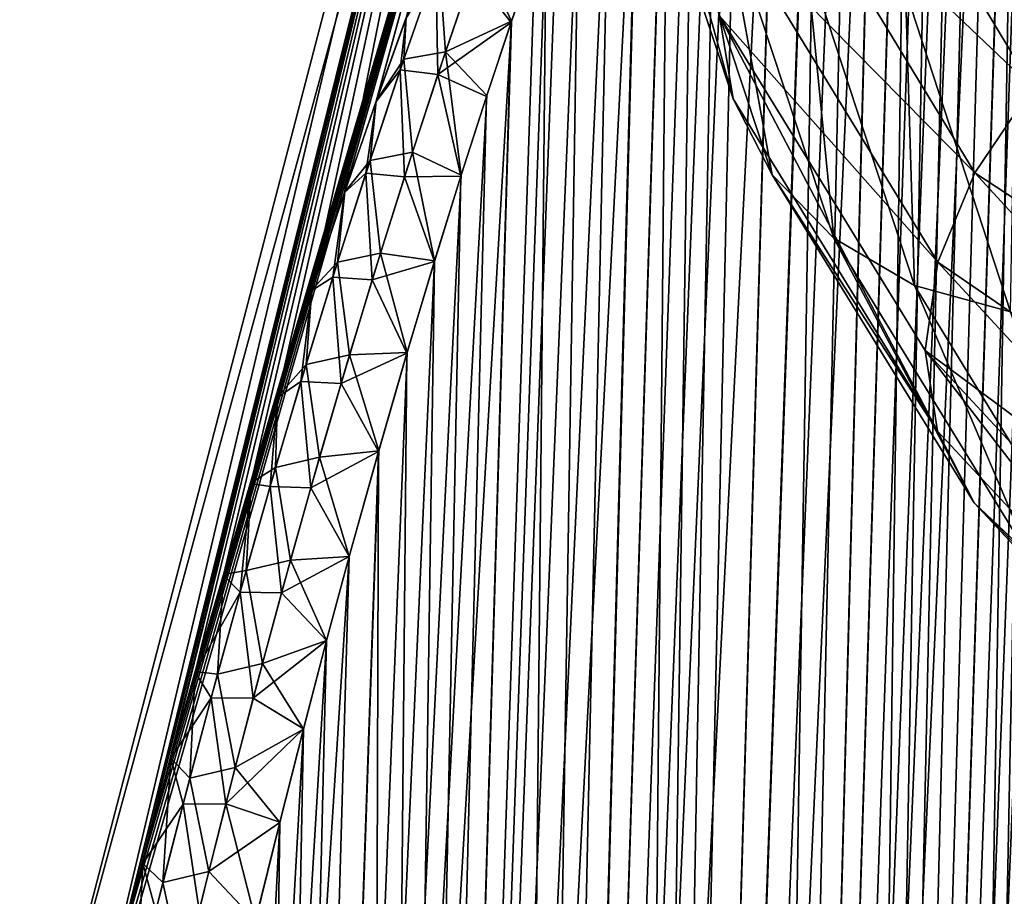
# Model space of a CAD drawing. Header units: metres. Extents: x -80 to 80, y -455 to 95.
# Tile 361 of 656: x -22.24 to -16.52, y -101.55 to -96.46. Entities that reach past the tile are written whole.
import ezdxf

# ---------------------------------------------------------------- set-up
doc = ezdxf.new("R2010")
doc.units = ezdxf.units.M
doc.layers.add('solid_501010_K', color=7, linetype='CONTINUOUS')
doc.layers.add('solid_501010_k_02', color=7, linetype='CONTINUOUS')

msp = doc.modelspace()

# ---------------------------------------------------------------- linework, layer by layer
at = {"layer": 'solid_501010_K'}
for points in [[(-21.989912, -103.149666, 268.297852), (-19.600468, -93.06414, 265), (-22.242414, -103.180008, 265)], [(-21.526001, -101.358215, 268.646881), (-21.537447, -101.38205, 268.613434), (-21.686722, -101.9468, 268.506348)], [(-21.682844, -101.970024, 268.558472), (-21.526001, -101.358215, 268.646881), (-21.686722, -101.9468, 268.506348)], [(-21.526123, -101.358696, 261.35318), (-21.561697, -102.075424, 260.992218), (-21.682962, -101.970505, 261.441559)], [(-21.451599, -101.632111, 269.071716), (-21.526001, -101.358215, 268.646881), (-21.682844, -101.970024, 268.558472)]]:
    msp.add_3dface(points, dxfattribs=at)
at = {"layer": 'solid_501010_k_02'}
for points in [[(-18.114944, -126.098709, 255.84137), (-16.652344, -91.50882, 255.787674), (-16.532778, -91.483971, 255.588303)], [(-17.522821, -126.131844, 254.884003), (-18.114944, -126.098709, 255.84137), (-16.532778, -91.483971, 255.588303)], [(-17.522821, -126.131844, 254.884003), (-16.417397, -91.483871, 255.388474), (-16.304596, -91.508736, 255.185394)], [(-17.522821, -126.131844, 254.884003), (-16.532778, -91.483971, 255.588303), (-16.417397, -91.483871, 255.388474)], [(-17.522646, -126.131844, 275.116302), (-16.418255, -91.483864, 274.610016), (-16.533785, -91.484032, 274.409973)], [(-17.522646, -126.131844, 275.116302), (-16.989529, -126.09877, 276.107788), (-16.418255, -91.483864, 274.610016)], [(-17.522646, -126.131844, 275.116302), (-16.533785, -91.484032, 274.409973), (-16.653395, -91.509125, 274.210602)], [(-16.989529, -126.09877, 276.107788), (-16.305321, -91.508415, 274.813263), (-16.418255, -91.483864, 274.610016)], [(-18.114944, -126.098709, 255.84137), (-16.777805, -91.559898, 255.989105), (-16.652344, -91.50882, 255.787674)], [(-17.522821, -126.131844, 254.884003), (-16.304596, -91.508736, 255.185394), (-16.192816, -91.559792, 254.975906)], [(-17.522646, -126.131844, 275.116302), (-16.653395, -91.509125, 274.210602), (-16.779097, -91.560661, 274.008881)], [(-16.989529, -126.09877, 276.107788), (-16.193535, -91.559418, 275.022705), (-16.305321, -91.508415, 274.813263)], [(-18.114944, -126.098709, 255.84137), (-16.911217, -91.640228, 256.195251), (-16.777805, -91.559898, 255.989105)], [(-17.522821, -126.131844, 254.884003), (-16.192816, -91.559792, 254.975906), (-16.081032, -91.639931, 254.757416)], [(-17.522646, -126.131844, 275.116302), (-16.779097, -91.560661, 274.008881), (-16.912767, -91.641251, 273.802399)], [(-16.989529, -126.09877, 276.107788), (-16.081514, -91.639572, 275.241638), (-16.193535, -91.559418, 275.022705)], [(-18.114944, -126.098709, 255.84137), (-17.055006, -91.754364, 256.408905), (-16.911217, -91.640228, 256.195251)], [(-17.522821, -126.131844, 254.884003), (-16.081032, -91.639931, 254.757416), (-15.967918, -91.754051, 254.526123)], [(-17.522646, -126.131844, 275.116302), (-16.912767, -91.641251, 273.802399), (-17.056606, -91.755791, 273.588776)], [(-16.989529, -126.09877, 276.107788), (-15.968407, -91.753403, 275.472839), (-16.081514, -91.639572, 275.241638)], [(-18.114944, -126.098709, 255.84137), (-17.211536, -91.908745, 256.632202), (-17.055006, -91.754364, 256.408905)], [(-18.114723, -126.098732, 274.158966), (-17.056606, -91.755791, 273.588776), (-17.21352, -91.910942, 273.365021)], [(-18.114723, -126.098732, 274.158966), (-17.522646, -126.131844, 275.116302), (-17.056606, -91.755791, 273.588776)], [(-16.98963, -126.098785, 253.89241), (-17.522821, -126.131844, 254.884003), (-15.967918, -91.754051, 254.526123)], [(-16.98963, -126.098785, 253.89241), (-15.967918, -91.754051, 254.526123), (-15.852737, -91.908371, 254.278824)], [(-16.989529, -126.09877, 276.107788), (-15.853196, -91.9077, 275.720184), (-15.968407, -91.753403, 275.472839)], [(-18.765465, -125.999062, 256.763214), (-17.384043, -92.112549, 256.868011), (-17.211536, -91.908745, 256.632202)], [(-18.114944, -126.098709, 255.84137), (-18.765465, -125.999062, 256.763214), (-17.211536, -91.908745, 256.632202)], [(-18.114723, -126.098732, 274.158966), (-17.21352, -91.910942, 273.365021), (-17.386248, -92.115295, 273.129028)], [(-16.98963, -126.098785, 253.89241), (-15.852737, -91.908371, 254.278824), (-15.734756, -92.112068, 254.011505)], [(-16.989529, -126.09877, 276.107788), (-16.516302, -125.999146, 277.132294), (-15.853196, -91.9077, 275.720184)], [(-18.765465, -125.999062, 256.763214), (-17.575907, -92.377518, 257.118652), (-17.384043, -92.112549, 256.868011)], [(-18.114723, -126.098732, 274.158966), (-17.386248, -92.115295, 273.129028), (-17.578747, -92.381767, 272.877716)], [(-16.98963, -126.098785, 253.89241), (-15.734756, -92.112068, 254.011505), (-15.613559, -92.377159, 253.719894)], [(-18.765465, -125.999062, 256.763214), (-17.791643, -92.719902, 257.387115), (-17.575907, -92.377518, 257.118652)], [(-18.765268, -125.9991, 273.237061), (-17.578747, -92.381767, 272.877716), (-17.794945, -92.725418, 272.608856)], [(-18.765268, -125.9991, 273.237061), (-18.114723, -126.098732, 274.158966), (-17.578747, -92.381767, 272.877716)], [(-16.516348, -125.999161, 252.867828), (-16.98963, -126.098785, 253.89241), (-15.613559, -92.377159, 253.719894)], [(-19.474197, -125.831841, 257.647888), (-18.0362, -93.161064, 257.675873), (-17.791643, -92.719902, 257.387115)], [(-18.765465, -125.999062, 256.763214), (-19.474197, -125.831841, 257.647888), (-17.791643, -92.719902, 257.387115)], [(-18.765268, -125.9991, 273.237061), (-17.794945, -92.725418, 272.608856), (-18.039953, -93.168304, 272.319824)], [(-22.242414, -103.180008, 265), (-19.600468, -93.06414, 265), (-19.47821, -93.06414, 262.814209)], [(-21.990013, -103.15007, 261.70224), (-22.242414, -103.180008, 265), (-19.47821, -93.06414, 262.814209)], [(-21.990013, -103.15007, 261.70224), (-19.47821, -93.06414, 262.814209), (-19.112961, -93.06414, 260.655701)], [(-21.837698, -102.536224, 261.598816), (-21.990013, -103.15007, 261.70224), (-19.112961, -93.06414, 260.655701)], [(-21.989912, -103.149666, 268.297852), (-19.478216, -93.06414, 267.18573), (-19.600468, -93.06414, 265)], [(-21.989912, -103.149666, 268.297852), (-21.837635, -102.535988, 268.401245), (-19.478216, -93.06414, 267.18573)], [(-21.68663, -101.946457, 261.493591), (-21.837698, -102.536224, 261.598816), (-19.112961, -93.06414, 260.655701)], [(-21.837635, -102.535988, 268.401245), (-21.686722, -101.9468, 268.506348), (-19.478216, -93.06414, 267.18573)], [(-21.686722, -101.9468, 268.506348), (-21.537447, -101.38205, 268.613434), (-19.478216, -93.06414, 267.18573)], [(-21.537121, -101.380844, 261.386322), (-21.68663, -101.946457, 261.493591), (-19.112961, -93.06414, 260.655701)], [(-21.537447, -101.38205, 268.613434), (-21.390272, -100.841591, 268.721436), (-19.478216, -93.06414, 267.18573)], [(-21.389696, -100.839508, 261.278137), (-21.537121, -101.380844, 261.386322), (-19.112961, -93.06414, 260.655701)], [(-21.390272, -100.841591, 268.721436), (-21.363749, -100.745842, 268.74115), (-19.478216, -93.06414, 267.18573)], [(-21.363899, -100.746391, 261.258972), (-21.389696, -100.839508, 261.278137), (-19.112961, -93.06414, 260.655701)], [(-21.22192, -100.242775, 261.151581), (-21.363899, -100.746391, 261.258972), (-19.112961, -93.06414, 260.655701)], [(-21.363749, -100.745842, 268.74115), (-21.222738, -100.245628, 268.847778), (-19.478216, -93.06414, 267.18573)], [(-21.222738, -100.245628, 268.847778), (-21.058901, -99.681976, 268.975006), (-19.478216, -93.06414, 267.18573)], [(-21.057837, -99.678391, 261.024139), (-21.22192, -100.242775, 261.151581), (-19.112961, -93.06414, 260.655701)], [(-21.058901, -99.681976, 268.975006), (-20.89942, -99.150375, 269.101715), (-19.478216, -93.06414, 267.18573)], [(-20.898172, -99.146294, 260.897278), (-21.057837, -99.678391, 261.024139), (-19.112961, -93.06414, 260.655701)], [(-20.89942, -99.150375, 269.101715), (-20.744667, -98.650917, 269.228394), (-19.478216, -93.06414, 267.18573)], [(-20.743286, -98.64653, 260.770447), (-20.898172, -99.146294, 260.897278), (-19.112961, -93.06414, 260.655701)], [(-20.744667, -98.650917, 269.228394), (-20.545355, -98.029671, 269.39566), (-19.478216, -93.06414, 267.18573)], [(-20.543953, -98.025383, 260.603149), (-20.743286, -98.64653, 260.770447), (-19.112961, -93.06414, 260.655701)], [(-20.545355, -98.029671, 269.39566), (-20.354702, -97.459, 269.561279), (-19.478216, -93.06414, 267.18573)], [(-20.353479, -97.455399, 260.437683), (-20.543953, -98.025383, 260.603149), (-19.112961, -93.06414, 260.655701)], [(-20.354702, -97.459, 269.561279), (-19.112986, -93.06414, 269.344208), (-19.478216, -93.06414, 267.18573)], [(-20.354702, -97.459, 269.561279), (-20.171761, -96.931808, 269.724396), (-19.112986, -93.06414, 269.344208)], [(-20.170637, -96.928642, 260.274567), (-20.353479, -97.455399, 260.437683), (-19.112961, -93.06414, 260.655701)], [(-20.171761, -96.931808, 269.724396), (-19.99678, -96.446754, 269.885345), (-19.112986, -93.06414, 269.344208)], [(-19.995691, -96.443817, 260.113617), (-20.170637, -96.928642, 260.274567), (-19.112961, -93.06414, 260.655701)], [(-19.474197, -125.831841, 257.647888), (-18.170795, -93.426193, 257.828247), (-18.0362, -93.161064, 257.675873)], [(-18.765268, -125.9991, 273.237061), (-18.039953, -93.168304, 272.319824), (-18.174631, -93.433914, 272.16748)], [(-19.474197, -125.831841, 257.647888), (-18.314362, -93.725792, 257.986023), (-18.170795, -93.426193, 257.828247)], [(-18.765268, -125.9991, 273.237061), (-18.174631, -93.433914, 272.16748), (-18.31811, -93.733864, 272.009949)], [(-19.474197, -125.831841, 257.647888), (-18.467201, -94.063499, 258.148773), (-18.314362, -93.725792, 257.986023)], [(-18.765268, -125.9991, 273.237061), (-18.31811, -93.733864, 272.009949), (-18.470819, -94.071724, 271.847443)], [(-19.474197, -125.831841, 257.647888), (-18.629686, -94.442665, 258.316254), (-18.467201, -94.063499, 258.148773)], [(-19.474062, -125.831879, 272.352264), (-18.470819, -94.071724, 271.847443), (-18.63316, -94.450928, 271.680206)], [(-19.474062, -125.831879, 272.352264), (-18.765268, -125.9991, 273.237061), (-18.470819, -94.071724, 271.847443)], [(-20.241144, -125.595284, 258.493317), (-18.802259, -94.867073, 258.48822), (-18.629686, -94.442665, 258.316254)], [(-19.474197, -125.831841, 257.647888), (-20.241144, -125.595284, 258.493317), (-18.629686, -94.442665, 258.316254)], [(-19.474062, -125.831879, 272.352264), (-18.63316, -94.450928, 271.680206), (-18.805538, -94.875412, 271.508575)], [(-20.241144, -125.595284, 258.493317), (-18.985371, -95.342346, 258.664276), (-18.802259, -94.867073, 258.48822)], [(-19.474062, -125.831879, 272.352264), (-18.805538, -94.875412, 271.508575), (-18.98843, -95.350494, 271.332855)], [(-18.766716, -94.891556, 1114.288574), (-18.097094, -96.914642, 1111.830688), (-18.529955, -95.359055, 1114.585327)], [(-18.175148, -96.433609, 1111.529175), (-18.097094, -96.914642, 1111.830688), (-18.766716, -94.891556, 1114.288574)], [(-17.506105, -94.939796, 1110.918335), (-16.356001, -96.849182, 1108.69519), (-17.865513, -95.412514, 1111.062866)], [(-15.917334, -96.406731, 1108.695801), (-16.356001, -96.849182, 1108.69519), (-17.506105, -94.939796, 1110.918335)], [(-20.241144, -125.595284, 258.493317), (-19.113506, -95.689781, 258.783722), (-18.985371, -95.342346, 258.664276)], [(-19.474062, -125.831879, 272.352264), (-18.98843, -95.350494, 271.332855), (-19.182211, -95.880974, 271.153442)], [(-18.529955, -95.359055, 1114.585327), (-17.868778, -97.356133, 1112.156372), (-18.158615, -95.764549, 1114.865234)], [(-18.097094, -96.914642, 1111.830688), (-17.868778, -97.356133, 1112.156372), (-18.529955, -95.359055, 1114.585327)], [(-17.865513, -95.412514, 1111.062866), (-16.691797, -97.345261, 1108.783447), (-18.09536, -95.919678, 1111.270996)], [(-16.356001, -96.849182, 1108.69519), (-16.691797, -97.345261, 1108.783447), (-17.865513, -95.412514, 1111.062866)], [(-20.241144, -125.595284, 258.493317), (-19.246643, -96.063118, 258.904724), (-19.113506, -95.689781, 258.783722)], [(-18.158615, -95.764549, 1114.865234), (-17.510689, -97.725731, 1112.485718), (-17.672873, -96.081604, 1115.11145)], [(-17.868778, -97.356133, 1112.156372), (-17.510689, -97.725731, 1112.485718), (-18.158615, -95.764549, 1114.865234)], [(-20.24106, -125.595306, 271.506775), (-19.182211, -95.880974, 271.153442), (-19.387262, -96.471672, 270.970825)], [(-20.24106, -125.595306, 271.506775), (-19.474062, -125.831879, 272.352264), (-19.182211, -95.880974, 271.153442)], [(-19.61167, -96.184624, 270.647095), (-19.387262, -96.471672, 270.970825), (-19.182211, -95.880974, 271.153442)], [(-18.09536, -95.919678, 1111.270996), (-16.906542, -97.864403, 1108.953125), (-18.175148, -96.433609, 1111.529175)], [(-16.691797, -97.345261, 1108.783447), (-16.906542, -97.864403, 1108.953125), (-18.09536, -95.919678, 1111.270996)], [(-20.241144, -125.595284, 258.493317), (-19.384888, -96.464661, 259.0271), (-19.246643, -96.063118, 258.904724)], [(-19.569666, -96.065369, 259.317444), (-19.76869, -96.642601, 259.482666), (-19.807158, -96.101837, 259.792053)], [(-19.569666, -96.065369, 259.317444), (-19.384888, -96.464661, 259.0271), (-19.76869, -96.642601, 259.482666)], [(-19.569666, -96.065369, 259.317444), (-19.246643, -96.063118, 258.904724), (-19.384888, -96.464661, 259.0271)], [(-20.0105, -96.685593, 259.951996), (-19.995691, -96.443817, 260.113617), (-19.807158, -96.101837, 259.792053)], [(-19.76869, -96.642601, 259.482666), (-20.0105, -96.685593, 259.951996), (-19.807158, -96.101837, 259.792053)], [(-17.672873, -96.081604, 1115.11145), (-17.04228, -97.999084, 1112.799194), (-17.09387, -96.285011, 1115.307617)], [(-17.510689, -97.725731, 1112.485718), (-17.04228, -97.999084, 1112.799194), (-17.672873, -96.081604, 1115.11145)], [(-20.031212, -96.746452, 270.031982), (-19.824364, -96.150124, 270.194122), (-19.99678, -96.446754, 269.885345)], [(-19.812698, -96.773476, 270.481506), (-19.824364, -96.150124, 270.194122), (-20.031212, -96.746452, 270.031982)], [(-19.812698, -96.773476, 270.481506), (-19.61167, -96.184624, 270.647095), (-19.824364, -96.150124, 270.194122)], [(-19.812698, -96.773476, 270.481506), (-19.387262, -96.471672, 270.970825), (-19.61167, -96.184624, 270.647095)], [(-17.09387, -96.285011, 1115.307617), (-16.483936, -98.153023, 1113.077515), (-16.454247, -96.365891, 1115.44458)], [(-17.04228, -97.999084, 1112.799194), (-16.483936, -98.153023, 1113.077515), (-17.09387, -96.285011, 1115.307617)], [(-21.066353, -125.286934, 259.296814), (-19.52836, -96.895882, 259.150726), (-19.384888, -96.464661, 259.0271)], [(-20.241144, -125.595284, 258.493317), (-21.066353, -125.286934, 259.296814), (-19.384888, -96.464661, 259.0271)], [(-20.031212, -96.746452, 270.031982), (-19.99678, -96.446754, 269.885345), (-20.171761, -96.931808, 269.724396)], [(-20.0105, -96.685593, 259.951996), (-20.170637, -96.928642, 260.274567), (-19.995691, -96.443817, 260.113617)], [(-19.76869, -96.642601, 259.482666), (-19.384888, -96.464661, 259.0271), (-19.52836, -96.895882, 259.150726)], [(-18.175148, -96.433609, 1111.529175), (-16.908163, -98.845879, 1109.501221), (-18.097094, -96.914642, 1111.830688)], [(-18.175148, -96.433609, 1111.529175), (-16.981335, -98.376648, 1109.195557), (-16.908163, -98.845879, 1109.501221)], [(-16.906542, -97.864403, 1108.953125), (-16.981335, -98.376648, 1109.195557), (-18.175148, -96.433609, 1111.529175)], [(-20.24106, -125.595306, 271.506775), (-19.387262, -96.471672, 270.970825), (-19.530449, -96.902298, 270.847504)], [(-19.812698, -96.773476, 270.481506), (-19.530449, -96.902298, 270.847504), (-19.387262, -96.471672, 270.970825)], [(-20.206425, -97.273422, 260.100525), (-20.170637, -96.928642, 260.274567), (-20.0105, -96.685593, 259.951996)], [(-19.96068, -97.225159, 259.636353), (-20.206425, -97.273422, 260.100525), (-20.0105, -96.685593, 259.951996)], [(-19.76869, -96.642601, 259.482666), (-19.96068, -97.225159, 259.636353), (-20.0105, -96.685593, 259.951996)], [(-19.76869, -96.642601, 259.482666), (-19.677139, -97.358841, 259.27536), (-19.96068, -97.225159, 259.636353)], [(-19.76869, -96.642601, 259.482666), (-19.52836, -96.895882, 259.150726), (-19.677139, -97.358841, 259.27536)], [(-20.230396, -97.346977, 269.881592), (-20.031212, -96.746452, 270.031982), (-20.171761, -96.931808, 269.724396)], [(-20.006544, -97.367722, 270.327667), (-20.031212, -96.746452, 270.031982), (-20.230396, -97.346977, 269.881592)], [(-20.006544, -97.367722, 270.327667), (-19.812698, -96.773476, 270.481506), (-20.031212, -96.746452, 270.031982)], [(-20.006544, -97.367722, 270.327667), (-19.678921, -97.364525, 270.723175), (-19.812698, -96.773476, 270.481506)], [(-19.812698, -96.773476, 270.481506), (-19.678921, -97.364525, 270.723175), (-19.530449, -96.902298, 270.847504)], [(-16.356001, -96.849182, 1108.69519), (-14.735973, -98.629066, 1106.667236), (-16.691797, -97.345261, 1108.783447)], [(-21.066353, -125.286934, 259.296814), (-19.677139, -97.358841, 259.27536), (-19.52836, -96.895882, 259.150726)], [(-20.24106, -125.595306, 271.506775), (-19.530449, -96.902298, 270.847504), (-19.678921, -97.364525, 270.723175)], [(-18.097094, -96.914642, 1111.830688), (-16.908163, -98.845879, 1109.501221), (-17.868778, -97.356133, 1112.156372)], [(-20.230396, -97.346977, 269.881592), (-20.171761, -96.931808, 269.724396), (-20.354702, -97.459, 269.561279)], [(-20.206425, -97.273422, 260.100525), (-20.353479, -97.455399, 260.437683), (-20.170637, -96.928642, 260.274567)], [(-19.96068, -97.225159, 259.636353), (-20.146158, -97.812347, 259.779602), (-20.206425, -97.273422, 260.100525)], [(-19.96068, -97.225159, 259.636353), (-19.831329, -97.855927, 259.400818), (-20.146158, -97.812347, 259.779602)], [(-19.96068, -97.225159, 259.636353), (-19.677139, -97.358841, 259.27536), (-19.831329, -97.855927, 259.400818)], [(-20.395535, -97.864799, 260.238922), (-20.353479, -97.455399, 260.437683), (-20.206425, -97.273422, 260.100525)], [(-20.146158, -97.812347, 259.779602), (-20.395535, -97.864799, 260.238922), (-20.206425, -97.273422, 260.100525)], [(-21.066353, -125.286934, 259.296814), (-19.831329, -97.855927, 259.400818), (-19.677139, -97.358841, 259.27536)], [(-20.422573, -97.951118, 269.741577), (-20.230396, -97.346977, 269.881592), (-20.354702, -97.459, 269.561279)], [(-20.193796, -97.96653, 270.184265), (-20.230396, -97.346977, 269.881592), (-20.422573, -97.951118, 269.741577)], [(-20.24106, -125.595306, 271.506775), (-19.678921, -97.364525, 270.723175), (-19.832781, -97.860703, 270.598022)], [(-20.193796, -97.96653, 270.184265), (-20.006544, -97.367722, 270.327667), (-20.230396, -97.346977, 269.881592)], [(-20.193796, -97.96653, 270.184265), (-19.832781, -97.860703, 270.598022), (-20.006544, -97.367722, 270.327667)], [(-20.006544, -97.367722, 270.327667), (-19.832781, -97.860703, 270.598022), (-19.678921, -97.364525, 270.723175)], [(-17.868778, -97.356133, 1112.156372), (-16.694847, -99.262871, 1109.854492), (-17.510689, -97.725731, 1112.485718)], [(-16.908163, -98.845879, 1109.501221), (-16.694847, -99.262871, 1109.854492), (-17.868778, -97.356133, 1112.156372)], [(-16.691797, -97.345261, 1108.783447), (-15.038508, -99.146317, 1106.703613), (-16.906542, -97.864403, 1108.953125)], [(-14.735973, -98.629066, 1106.667236), (-15.038508, -99.146317, 1106.703613), (-16.691797, -97.345261, 1108.783447)], [(-20.422573, -97.951118, 269.741577), (-20.354702, -97.459, 269.561279), (-20.545355, -98.029671, 269.39566)], [(-20.395535, -97.864799, 260.238922), (-20.543953, -98.025383, 260.603149), (-20.353479, -97.455399, 260.437683)], [(-17.510689, -97.725731, 1112.485718), (-16.360283, -99.598709, 1110.230835), (-17.04228, -97.999084, 1112.799194)], [(-16.694847, -99.262871, 1109.854492), (-16.360283, -99.598709, 1110.230835), (-17.510689, -97.725731, 1112.485718)], [(-20.146158, -97.812347, 259.779602), (-20.325603, -98.403496, 259.913574), (-20.395535, -97.864799, 260.238922)], [(-20.146158, -97.812347, 259.779602), (-19.99099, -98.388824, 259.526917), (-20.325603, -98.403496, 259.913574)], [(-20.146158, -97.812347, 259.779602), (-19.831329, -97.855927, 259.400818), (-19.99099, -98.388824, 259.526917)], [(-21.066353, -125.286934, 259.296814), (-19.99099, -98.388824, 259.526917), (-19.831329, -97.855927, 259.400818)], [(-20.578341, -98.459274, 260.368225), (-20.543953, -98.025383, 260.603149), (-20.395535, -97.864799, 260.238922)], [(-20.325603, -98.403496, 259.913574), (-20.578341, -98.459274, 260.368225), (-20.395535, -97.864799, 260.238922)], [(-20.24106, -125.595306, 271.506775), (-19.832781, -97.860703, 270.598022), (-19.992083, -98.392525, 270.472229)], [(-20.193796, -97.96653, 270.184265), (-19.992083, -98.392525, 270.472229), (-19.832781, -97.860703, 270.598022)], [(-16.906542, -97.864403, 1108.953125), (-15.231984, -99.676323, 1106.837769), (-16.981335, -98.376648, 1109.195557)], [(-15.038508, -99.146317, 1106.703613), (-15.231984, -99.676323, 1106.837769), (-16.906542, -97.864403, 1108.953125)], [(-20.608215, -98.558449, 269.610962), (-20.422573, -97.951118, 269.741577), (-20.545355, -98.029671, 269.39566)], [(-20.374882, -98.569359, 270.050323), (-20.422573, -97.951118, 269.741577), (-20.608215, -98.558449, 269.610962)], [(-20.374882, -98.569359, 270.050323), (-20.193796, -97.96653, 270.184265), (-20.422573, -97.951118, 269.741577)], [(-20.374882, -98.569359, 270.050323), (-19.992083, -98.392525, 270.472229), (-20.193796, -97.96653, 270.184265)], [(-17.04228, -97.999084, 1112.799194), (-15.922647, -99.830994, 1110.608398), (-16.483936, -98.153023, 1113.077515)], [(-16.360283, -99.598709, 1110.230835), (-15.922647, -99.830994, 1110.608398), (-17.04228, -97.999084, 1112.799194)], [(-20.608215, -98.558449, 269.610962), (-20.545355, -98.029671, 269.39566), (-20.744667, -98.650917, 269.228394)], [(-20.578341, -98.459274, 260.368225), (-20.743286, -98.64653, 260.770447), (-20.543953, -98.025383, 260.603149)], [(-21.066353, -125.286934, 259.296814), (-20.156197, -98.960976, 259.653381), (-19.99099, -98.388824, 259.526917)], [(-20.325603, -98.403496, 259.913574), (-20.499378, -98.998169, 260.039063), (-20.578341, -98.459274, 260.368225)], [(-20.325603, -98.403496, 259.913574), (-20.156197, -98.960976, 259.653381), (-20.499378, -98.998169, 260.039063)], [(-20.374882, -98.569359, 270.050323), (-20.156889, -98.963387, 270.3461), (-19.992083, -98.392525, 270.472229)], [(-20.325603, -98.403496, 259.913574), (-19.99099, -98.388824, 259.526917), (-20.156197, -98.960976, 259.653381)], [(-20.24106, -125.595306, 271.506775), (-19.992083, -98.392525, 270.472229), (-20.156889, -98.963387, 270.3461)], [(-16.981335, -98.376648, 1109.195557), (-15.233443, -100.64547, 1107.375122), (-16.908163, -98.845879, 1109.501221)], [(-16.981335, -98.376648, 1109.195557), (-15.29455, -100.192162, 1107.05957), (-15.233443, -100.64547, 1107.375122)], [(-15.231984, -99.676323, 1106.837769), (-15.29455, -100.192162, 1107.05957), (-16.981335, -98.376648, 1109.195557)], [(-20.755228, -99.056526, 260.489197), (-20.743286, -98.64653, 260.770447), (-20.578341, -98.459274, 260.368225)], [(-20.499378, -98.998169, 260.039063), (-20.755228, -99.056526, 260.489197), (-20.578341, -98.459274, 260.368225)], [(-20.787781, -99.168602, 269.488831), (-20.608215, -98.558449, 269.610962), (-20.744667, -98.650917, 269.228394)], [(-20.550198, -99.175682, 269.924896), (-20.608215, -98.558449, 269.610962), (-20.787781, -99.168602, 269.488831)], [(-20.550198, -99.175682, 269.924896), (-20.374882, -98.569359, 270.050323), (-20.608215, -98.558449, 269.610962)], [(-20.550198, -99.175682, 269.924896), (-20.156889, -98.963387, 270.3461), (-20.374882, -98.569359, 270.050323)], [(-20.787781, -99.168602, 269.488831), (-20.744667, -98.650917, 269.228394), (-20.89942, -99.150375, 269.101715)], [(-20.755228, -99.056526, 260.489197), (-20.898172, -99.146294, 260.897278), (-20.743286, -98.64653, 260.770447)], [(-16.908163, -98.845879, 1109.501221), (-15.233443, -100.64547, 1107.375122), (-16.694847, -99.262871, 1109.854492)], [(-21.066353, -125.286934, 259.296814), (-20.326969, -99.5737, 259.779968), (-20.156197, -98.960976, 259.653381)], [(-21.066315, -125.286949, 270.703217), (-20.156889, -98.963387, 270.3461), (-20.32723, -99.574623, 270.219818)], [(-21.066315, -125.286949, 270.703217), (-20.24106, -125.595306, 271.506775), (-20.156889, -98.963387, 270.3461)], [(-20.550198, -99.175682, 269.924896), (-20.32723, -99.574623, 270.219818), (-20.156889, -98.963387, 270.3461)], [(-20.499378, -98.998169, 260.039063), (-20.156197, -98.960976, 259.653381), (-20.326969, -99.5737, 259.779968)], [(-20.499378, -98.998169, 260.039063), (-20.667809, -99.59594, 260.156799), (-20.755228, -99.056526, 260.489197)], [(-20.499378, -98.998169, 260.039063), (-20.326969, -99.5737, 259.779968), (-20.667809, -99.59594, 260.156799)], [(-20.926571, -99.656235, 260.602661), (-20.898172, -99.146294, 260.897278), (-20.755228, -99.056526, 260.489197)], [(-20.667809, -99.59594, 260.156799), (-20.926571, -99.656235, 260.602661), (-20.755228, -99.056526, 260.489197)], [(-20.961622, -99.781273, 269.374451), (-20.89942, -99.150375, 269.101715), (-21.058901, -99.681976, 268.975006)], [(-20.926571, -99.656235, 260.602661), (-21.057837, -99.678391, 261.024139), (-20.898172, -99.146294, 260.897278)], [(-20.961622, -99.781273, 269.374451), (-20.787781, -99.168602, 269.488831), (-20.89942, -99.150375, 269.101715)], [(-20.720074, -99.78511, 269.807312), (-20.787781, -99.168602, 269.488831), (-20.961622, -99.781273, 269.374451)], [(-20.720074, -99.78511, 269.807312), (-20.550198, -99.175682, 269.924896), (-20.787781, -99.168602, 269.488831)], [(-20.720074, -99.78511, 269.807312), (-20.32723, -99.574623, 270.219818), (-20.550198, -99.175682, 269.924896)], [(-16.694847, -99.262871, 1109.854492), (-15.041258, -101.040215, 1107.753662), (-16.360283, -99.598709, 1110.230835)], [(-15.233443, -100.64547, 1107.375122), (-15.041258, -101.040215, 1107.753662), (-16.694847, -99.262871, 1109.854492)], [(-21.949881, -124.903702, 260.055176), (-20.458683, -100.063194, 259.874756), (-20.326969, -99.5737, 259.779968)], [(-21.066353, -125.286934, 259.296814), (-21.949881, -124.903702, 260.055176), (-20.326969, -99.5737, 259.779968)], [(-21.066315, -125.286949, 270.703217), (-20.32723, -99.574623, 270.219818), (-20.45862, -100.062935, 270.125275)], [(-20.667809, -99.59594, 260.156799), (-20.831179, -100.196465, 260.267426), (-20.926571, -99.656235, 260.602661)], [(-20.667809, -99.59594, 260.156799), (-20.458683, -100.063194, 259.874756), (-20.831179, -100.196465, 260.267426)], [(-20.720074, -99.78511, 269.807312), (-20.45862, -100.062935, 270.125275), (-20.32723, -99.574623, 270.219818)], [(-20.667809, -99.59594, 260.156799), (-20.326969, -99.5737, 259.779968), (-20.458683, -100.063194, 259.874756)], [(-21.092655, -100.258171, 260.709198), (-21.057837, -99.678391, 261.024139), (-20.926571, -99.656235, 260.602661)], [(-20.831179, -100.196465, 260.267426), (-21.092655, -100.258171, 260.709198), (-20.926571, -99.656235, 260.602661)], [(-20.961622, -99.781273, 269.374451), (-21.058901, -99.681976, 268.975006), (-21.222738, -100.245628, 268.847778)], [(-21.092655, -100.258171, 260.709198), (-21.22192, -100.242775, 261.151581), (-21.057837, -99.678391, 261.024139)], [(-21.13003, -100.396225, 269.267151), (-20.961622, -99.781273, 269.374451), (-21.222738, -100.245628, 268.847778)], [(-20.884768, -100.397316, 269.696899), (-20.961622, -99.781273, 269.374451), (-21.13003, -100.396225, 269.267151)], [(-20.884768, -100.397316, 269.696899), (-20.720074, -99.78511, 269.807312), (-20.961622, -99.781273, 269.374451)], [(-20.884768, -100.397316, 269.696899), (-20.45862, -100.062935, 270.125275), (-20.720074, -99.78511, 269.807312)], [(-21.949881, -124.903702, 260.055176), (-20.593565, -100.577385, 259.969421), (-20.458683, -100.063194, 259.874756)], [(-21.066315, -125.286949, 270.703217), (-20.45862, -100.062935, 270.125275), (-20.593178, -100.575874, 270.030853)], [(-20.884768, -100.397316, 269.696899), (-20.593178, -100.575874, 270.030853), (-20.45862, -100.062935, 270.125275)], [(-20.831179, -100.196465, 260.267426), (-20.458683, -100.063194, 259.874756), (-20.593565, -100.577385, 259.969421)], [(-21.253723, -100.862137, 260.809296), (-21.363899, -100.746391, 261.258972), (-21.22192, -100.242775, 261.151581)], [(-21.13003, -100.396225, 269.267151), (-21.222738, -100.245628, 268.847778), (-21.363749, -100.745842, 268.74115)], [(-21.253723, -100.862137, 260.809296), (-21.22192, -100.242775, 261.151581), (-21.092655, -100.258171, 260.709198)], [(-20.831179, -100.196465, 260.267426), (-20.989706, -100.799492, 260.37149), (-21.092655, -100.258171, 260.709198)], [(-20.831179, -100.196465, 260.267426), (-20.593565, -100.577385, 259.969421), (-20.989706, -100.799492, 260.37149)], [(-20.989706, -100.799492, 260.37149), (-21.253723, -100.862137, 260.809296), (-21.092655, -100.258171, 260.709198)], [(-21.293285, -101.013229, 269.166412), (-21.13003, -100.396225, 269.267151), (-21.363749, -100.745842, 268.74115)], [(-21.044529, -101.012009, 269.593109), (-21.13003, -100.396225, 269.267151), (-21.293285, -101.013229, 269.166412)], [(-21.044529, -101.012009, 269.593109), (-20.884768, -100.397316, 269.696899), (-21.13003, -100.396225, 269.267151)], [(-21.044529, -101.012009, 269.593109), (-20.593178, -100.575874, 270.030853), (-20.884768, -100.397316, 269.696899)], [(-21.949881, -124.903702, 260.055176), (-20.73147, -101.12014, 260.063568), (-20.593565, -100.577385, 259.969421)], [(-21.066315, -125.286949, 270.703217), (-20.593178, -100.575874, 270.030853), (-20.730719, -101.117134, 269.93692)], [(-21.044529, -101.012009, 269.593109), (-20.730719, -101.117134, 269.93692), (-20.593178, -100.575874, 270.030853)], [(-20.989706, -100.799492, 260.37149), (-20.593565, -100.577385, 259.969421), (-20.73147, -101.12014, 260.063568)], [(-21.526123, -101.358696, 261.35318), (-21.389696, -100.839508, 261.278137), (-21.363899, -100.746391, 261.258972)], [(-21.526123, -101.358696, 261.35318), (-21.363899, -100.746391, 261.258972), (-21.410011, -101.467934, 260.903503)], [(-21.526001, -101.358215, 268.646881), (-21.363749, -100.745842, 268.74115), (-21.390272, -100.841591, 268.721436)], [(-21.293285, -101.013229, 269.166412), (-21.363749, -100.745842, 268.74115), (-21.526001, -101.358215, 268.646881)], [(-21.410011, -101.467934, 260.903503), (-21.363899, -100.746391, 261.258972), (-21.253723, -100.862137, 260.809296)], [(-20.989706, -100.799492, 260.37149), (-21.143602, -101.40477, 260.469482), (-21.253723, -100.862137, 260.809296)], [(-20.989706, -100.799492, 260.37149), (-20.73147, -101.12014, 260.063568), (-21.143602, -101.40477, 260.469482)], [(-21.526001, -101.358215, 268.646881), (-21.390272, -100.841591, 268.721436), (-21.537447, -101.38205, 268.613434)], [(-21.526123, -101.358696, 261.35318), (-21.537121, -101.380844, 261.386322), (-21.389696, -100.839508, 261.278137)], [(-21.143602, -101.40477, 260.469482), (-21.410011, -101.467934, 260.903503), (-21.253723, -100.862137, 260.809296)], [(-21.451599, -101.632111, 269.071716), (-21.293285, -101.013229, 269.166412), (-21.526001, -101.358215, 268.646881)], [(-21.19956, -101.628944, 269.495453), (-21.293285, -101.013229, 269.166412), (-21.451599, -101.632111, 269.071716)], [(-21.19956, -101.628944, 269.495453), (-21.044529, -101.012009, 269.593109), (-21.293285, -101.013229, 269.166412)], [(-21.19956, -101.628944, 269.495453), (-20.871202, -101.687134, 269.843628), (-21.044529, -101.012009, 269.593109)], [(-21.044529, -101.012009, 269.593109), (-20.871202, -101.687134, 269.843628), (-20.730719, -101.117134, 269.93692)], [(-21.949881, -124.903702, 260.055176), (-20.872412, -101.692146, 260.157166), (-20.73147, -101.12014, 260.063568)], [(-21.143602, -101.40477, 260.469482), (-20.73147, -101.12014, 260.063568), (-20.872412, -101.692146, 260.157166)], [(-21.066315, -125.286949, 270.703217), (-20.730719, -101.117134, 269.93692), (-20.871202, -101.687134, 269.843628)], [(-21.682962, -101.970505, 261.441559), (-21.68663, -101.946457, 261.493591), (-21.537121, -101.380844, 261.386322)], [(-21.526123, -101.358696, 261.35318), (-21.682962, -101.970505, 261.441559), (-21.537121, -101.380844, 261.386322)], [(-21.526123, -101.358696, 261.35318), (-21.410011, -101.467934, 260.903503), (-21.561697, -102.075424, 260.992218)], [(-21.143602, -101.40477, 260.469482), (-21.293047, -102.012077, 260.561829), (-21.410011, -101.467934, 260.903503)], [(-21.143602, -101.40477, 260.469482), (-20.872412, -101.692146, 260.157166), (-21.293047, -102.012077, 260.561829)], [(-21.293047, -102.012077, 260.561829), (-21.561697, -102.075424, 260.992218), (-21.410011, -101.467934, 260.903503)]]:
    msp.add_3dface(points, dxfattribs=at)

doc.saveas('drawing.dxf')
